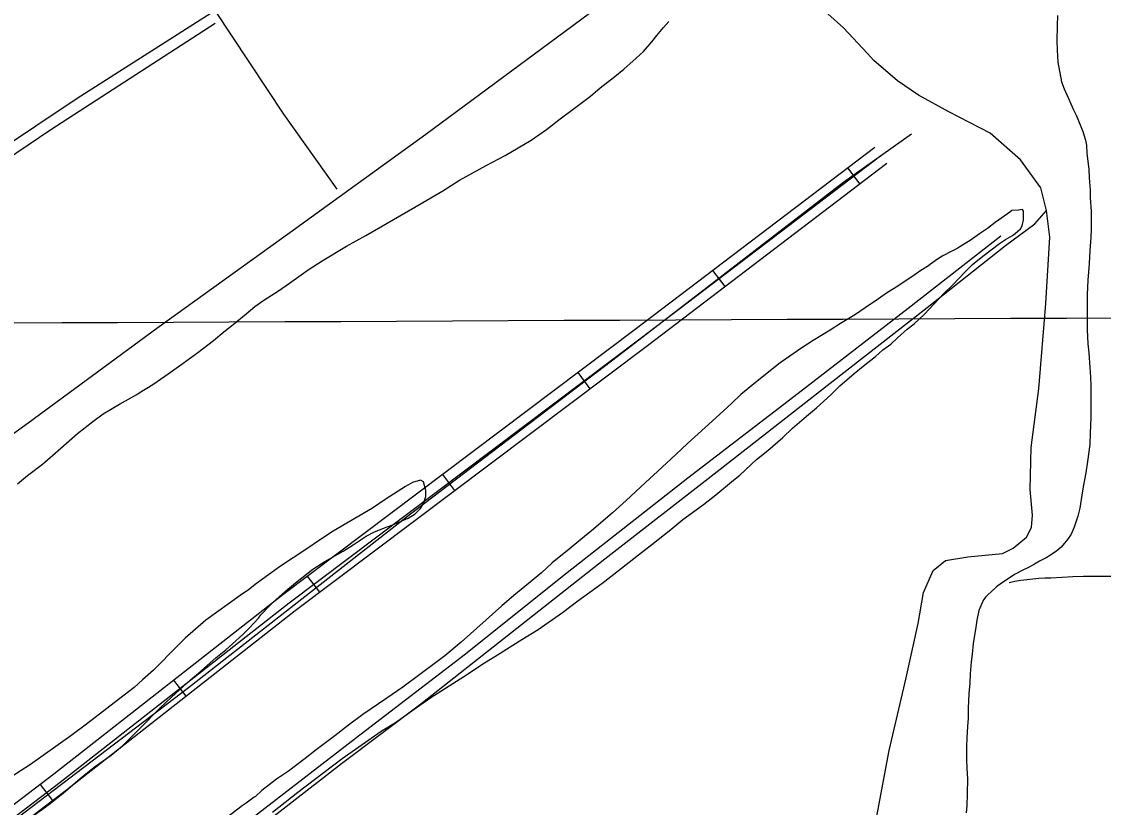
# Model space of a CAD drawing. Extents: x 3419139 to 3457078, y 540382 to 565875.
# Drawn here: x 3445524 to 3447121, y 551211 to 552372 of the extents above; entities that cross this region are included whole.
import ezdxf

# ---------------------------------------------------------------- set-up
doc = ezdxf.new("R2010")
doc.units = 0
for name, color, linetype in [('V-DTCH-CNTR', 7, 'Continuous'), ('V-GRID-MAJR', 7, 'Continuous'), ('V-ROAD-CNTR', 7, 'Continuous'), ('V-SITE-VEGE', 7, 'Continuous'), ('V-TOPO-SHOR', 7, 'Continuous')]:
    doc.layers.add(name, color=color, linetype=linetype)

msp = doc.modelspace()

# ---------------------------------------------------------------- linework, layer by layer
at = {"layer": 'V-DTCH-CNTR'}
for points in [[(3445141.8, 551953.2), (3445270.7, 552034.7), (3445423.6, 552137.5), (3445605.8, 552259.4), (3445809.2, 552388.8), (3445910.8, 552235.5), (3445989.4, 552124.7)], [(3444187.9, 550193.1), (3444525, 550444.6), (3444854.2, 550696.5), (3445164.1, 550930.9), (3445483.4, 551170.4), (3445770.3, 551388.5), (3446098.3, 551645.1), (3446405.3, 551879.1), (3446738.1, 552135.7), (3446838.1, 552206.6)], [(3447275, 551547.4), (3447188.9, 551551.1), (3447172.8, 551551.8), (3447156.6, 551552.3), (3447140.5, 551552.7), (3447124.3, 551552.8), (3447108.2, 551552.7), (3447092.1, 551552.4), (3447075.9, 551551.9), (3447059.8, 551551.1), (3447043.7, 551550.2), (3447034.8, 551549.9), (3447025.9, 551549.4), (3447017, 551548.7), (3447008.2, 551547.7), (3446999.4, 551546.5), (3446990.6, 551545), (3446981.9, 551543.3)]]:
    msp.add_lwpolyline(points, dxfattribs=at)
at = {"layer": 'V-GRID-MAJR'}
msp.add_spline([(3423248.5, 551833.1), (3428523.1, 551854.2), (3433797.7, 551876), (3439072.3, 551898.7), (3444346.9, 551922.1), (3449621.5, 551946.2), (3454896.1, 551971.2)], degree=3, dxfattribs=at)
at = {"layer": 'V-ROAD-CNTR'}
for p, q in [((3446761.9, 552132.2), (3446743.8, 552156.1)), ((3446562.9, 551980.9), (3446544.7, 552004.8)), ((3446363.5, 551830), (3446345.5, 551853.9)), ((3446163.8, 551679.6), (3446145.8, 551703.5)), ((3445964.1, 551529.2), (3445946.1, 551553.2)), ((3445767.1, 551375.8), (3445748.6, 551399.4)), ((3445570.1, 551221.6), (3445551.9, 551245.5))]:
    msp.add_line(p, q, dxfattribs=at)
for points in [[(3446783.6, 552186.4), (3446429.8, 551917.4), (3445909.7, 551525.7), (3445571.6, 551260.5), (3444950.1, 550786.4), (3444277, 550265.9), (3443810, 549903.5), (3443342.9, 549551.1), (3442540.9, 548942.1)], [(3442550, 548930.1), (3443352, 549539.1), (3443819.1, 549891.6), (3444286.2, 550254), (3444959.2, 550774.5), (3445580.8, 551248.6), (3445918.8, 551513.8), (3446438.8, 551905.4), (3446792.6, 552174.4)], [(3446801.7, 552162.5), (3446447.9, 551893.5), (3445928, 551502), (3445590, 551236.8), (3444968.3, 550762.6), (3444295.4, 550242.1), (3443828.2, 549879.7), (3443361, 549527.1), (3442559.1, 548918.2)], [(3444348.5, 550027.2), (3444491.7, 550137.2), (3444627.2, 550241.8), (3444792.4, 550369.6), (3444947.8, 550487.1), (3445082.4, 550592.4), (3445228.5, 550704.9), (3445382.3, 550824), (3445525.2, 550936), (3445707.1, 551074.4), (3445833.2, 551171.9), (3446017.1, 551313.8), (3446179.5, 551438.4), (3446322.8, 551553.1), (3446507.7, 551698.4), (3446670.5, 551823.4), (3446832.9, 551948.8), (3446969.6, 552056.1)]]:
    msp.add_lwpolyline(points, dxfattribs=at)
at = {"layer": 'V-SITE-VEGE'}
for p, q in [((3447053.5, 552381.3), (3447052.8, 552366.8)), ((3446461.8, 552351.7), (3446471.9, 552363.7)), ((3446471.9, 552363.7), (3446479.7, 552372.3)), ((3447052.8, 552366.8), (3447052.5, 552343.9)), ((3446442.1, 552328.4), (3446454.7, 552342.7)), ((3446454.7, 552342.7), (3446461.8, 552351.7)), ((3447052.5, 552343.9), (3447053, 552330.1)), ((3446431.2, 552318.3), (3446442.1, 552328.4)), ((3447053, 552330.1), (3447053.8, 552312.5)), ((3446413.3, 552302.2), (3446431.2, 552318.3)), ((3447053.8, 552312.5), (3447059.5, 552283.3)), ((3446399.9, 552291.3), (3446413.3, 552302.2)), ((3446378.3, 552274.7), (3446399.9, 552291.3)), ((3447059.5, 552283.3), (3447063.3, 552272.9)), ((3446338.3, 552242.8), (3446363.7, 552262.3)), ((3446363.7, 552262.3), (3446378.3, 552274.7)), ((3447063.3, 552272.9), (3447069.7, 552258.7)), ((3447069.7, 552258.7), (3447073.4, 552250.8)), ((3447073.4, 552250.8), (3447077.2, 552241.9)), ((3446319.3, 552228.9), (3446338.3, 552242.8)), ((3447077.2, 552241.9), (3447081.3, 552233.3)), ((3447081.3, 552233.3), (3447091.1, 552209.8)), ((3446298.8, 552213.1), (3446319.3, 552228.9)), ((3446276.4, 552197), (3446298.8, 552213.1)), ((3447091.1, 552209.8), (3447094.9, 552197.4)), ((3447094.9, 552197.4), (3447096.1, 552189.6)), ((3446237.9, 552174.4), (3446276.4, 552197)), ((3447096.1, 552189.6), (3447096.9, 552178)), ((3446209.9, 552159.7), (3446237.9, 552174.4)), ((3447096.9, 552178), (3447099.9, 552154)), ((3446170.7, 552137.9), (3446209.9, 552159.7)), ((3447099.9, 552154), (3447100.4, 552141.7)), ((3446145.7, 552122.5), (3446170.7, 552137.9)), ((3447100.4, 552141.7), (3447101.5, 552123.7)), ((3446104.3, 552098), (3446145.7, 552122.5)), ((3447101.5, 552123.7), (3447101.6, 552111.8)), ((3447101.6, 552111.8), (3447103.1, 552092.3)), ((3446032.2, 552056.6), (3446104.3, 552098)), ((3446982.9, 552090.6), (3446971.3, 552082.3)), ((3446985.9, 552093.2), (3446982.9, 552090.6)), ((3446996, 552093.6), (3446985.9, 552093.2)), ((3447002, 552094.7), (3446996, 552093.6)), ((3447003.5, 552092.5), (3447002, 552094.7)), ((3447003.5, 552079.4), (3447003.5, 552092.5)), ((3447103.1, 552092.3), (3447103.2, 552065.8)), ((3446961.6, 552075.5), (3446950, 552066.5)), ((3446971.3, 552082.3), (3446961.6, 552075.5)), ((3446998.7, 552066.3), (3447001.3, 552070.8)), ((3447001.3, 552070.8), (3447003.5, 552079.4)), ((3446003.4, 552040.8), (3446032.2, 552056.6)), ((3446938.5, 552059), (3446924.3, 552048.8)), ((3446950, 552066.5), (3446938.5, 552059)), ((3446976.7, 552050.5), (3446987.1, 552056.5)), ((3446987.1, 552056.5), (3446990.8, 552059.2)), ((3446990.8, 552059.2), (3446998.7, 552066.3)), ((3447103.2, 552065.8), (3447102.9, 552053.4)), ((3445967.6, 552019), (3446003.4, 552040.8)), ((3446917.2, 552044.7), (3446905.2, 552037.2)), ((3446924.3, 552048.8), (3446917.2, 552044.7)), ((3446943.4, 552025.7), (3446967.7, 552044.5)), ((3446967.7, 552044.5), (3446976.7, 552050.5)), ((3447102.9, 552053.4), (3447101.1, 552034.3)), ((3446884, 552026.3), (3446876.5, 552021.4)), ((3446896.7, 552032.7), (3446884, 552026.3)), ((3446905.2, 552037.2), (3446896.7, 552032.7)), ((3446928.1, 552013.7), (3446943.4, 552025.7)), ((3447101.1, 552034.3), (3447100.4, 552015.2)), ((3445947.1, 552005.5), (3445967.6, 552019)), ((3446863.1, 552011.6), (3446851.9, 552004.8)), ((3446866, 552014.2), (3446863.1, 552011.6)), ((3446876.5, 552021.4), (3446866, 552014.2)), ((3446917, 552002.8), (3446928.1, 552013.7)), ((3447100.4, 552015.2), (3447098.2, 551990.2)), ((3445919.4, 551985.9), (3445947.1, 552005.5)), ((3446843.3, 551998.8), (3446819, 551982.7)), ((3446851.9, 552004.8), (3446843.3, 551998.8)), ((3446899.1, 551983.7), (3446917, 552002.8)), ((3447098.2, 551990.2), (3447097.2, 551969.2)), ((3445881.4, 551960.7), (3445903, 551974.6)), ((3445903, 551974.6), (3445919.4, 551985.9)), ((3446819, 551982.7), (3446801.1, 551971)), ((3446885.6, 551970.5), (3446899.1, 551983.7)), ((3445868.3, 551951.3), (3445881.4, 551960.7)), ((3446789.1, 551962.7), (3446769.4, 551949.6)), ((3446801.1, 551971), (3446789.1, 551962.7)), ((3446857.3, 551940.1), (3446885.6, 551970.5)), ((3447097.2, 551969.2), (3447097.4, 551916.8)), ((3445855.3, 551940.8), (3445868.3, 551951.3)), ((3446769.4, 551949.6), (3446755.2, 551939.8)), ((3445836.2, 551924.7), (3445855.3, 551940.8)), ((3446733.2, 551926.3), (3446717.8, 551916.5)), ((3446755.2, 551939.8), (3446733.2, 551926.3)), ((3446831.6, 551918), (3446841.6, 551925.9)), ((3446841.6, 551925.9), (3446857.3, 551940.1)), ((3445807.1, 551901.4), (3445822.4, 551913.8)), ((3445822.4, 551913.8), (3445836.2, 551924.7)), ((3446717.8, 551916.5), (3446692.8, 551901.1)), ((3446817.4, 551905.2), (3446831.6, 551918)), ((3447097.4, 551916.8), (3447098.5, 551896.3)), ((3445784, 551883.3), (3445807.1, 551901.4)), ((3446692.8, 551901.1), (3446676, 551890.5)), ((3446795.8, 551887.2), (3446807.3, 551895.8)), ((3446807.3, 551895.8), (3446817.4, 551905.2)), ((3447098.5, 551896.3), (3447099.7, 551882.8)), ((3445762.3, 551867.6), (3445784, 551883.3)), ((3446676, 551890.5), (3446651.8, 551873.6)), ((3446784.6, 551877.8), (3446795.8, 551887.2)), ((3447099.7, 551882.8), (3447101.3, 551861.5)), ((3445748.5, 551857.8), (3445762.3, 551867.6)), ((3446643.9, 551868.3), (3446607.4, 551839.4)), ((3446651.8, 551873.6), (3446643.9, 551868.3)), ((3446753.2, 551852.6), (3446766.7, 551863.1)), ((3446766.7, 551863.1), (3446784.6, 551877.8)), ((3445717.6, 551836.4), (3445735.5, 551848.4)), ((3445735.5, 551848.4), (3445748.5, 551857.8)), ((3446732.3, 551834.2), (3446753.2, 551852.6)), ((3447101.3, 551861.5), (3447102.4, 551847.7)), ((3447102.4, 551847.7), (3447102.5, 551833.8)), ((3445697.4, 551823.9), (3445717.6, 551836.4)), ((3446607.4, 551839.4), (3446585.7, 551821.4)), ((3446718.9, 551821.1), (3446732.3, 551834.2)), ((3447102.5, 551833.8), (3447102.9, 551820.3)), ((3445668.6, 551807.4), (3445694, 551821.7)), ((3445694, 551821.7), (3445697.4, 551823.9)), ((3446585.7, 551821.4), (3446571.9, 551808.3)), ((3446697.7, 551801.6), (3446718.9, 551821.1)), ((3447102.9, 551820.3), (3447102.6, 551800.5)), ((3445644.4, 551792.7), (3445668.6, 551807.4)), ((3446571.9, 551808.3), (3446548.8, 551786.9)), ((3446682.7, 551789.5), (3446697.7, 551801.6)), ((3447102.6, 551800.5), (3447102.6, 551787.4)), ((3445629.1, 551781.8), (3445644.4, 551792.7)), ((3446548.8, 551786.9), (3446533.1, 551772.6)), ((3446662.2, 551771.5), (3446682.7, 551789.5)), ((3447102.6, 551787.4), (3447101.6, 551764.2)), ((3445606.3, 551763.8), (3445629.1, 551781.8)), ((3446533.1, 551772.6), (3446507, 551749.3)), ((3446648, 551758), (3446662.2, 551771.5)), ((3445569.4, 551731.5), (3445606.3, 551763.8)), ((3446625.7, 551738.8), (3446648, 551758)), ((3447101.6, 551764.2), (3447101.3, 551747.8)), ((3446507, 551749.3), (3446489.9, 551732.8)), ((3446609.2, 551725.3), (3446625.7, 551738.8)), ((3447101.3, 551747.8), (3447097.6, 551722.3)), ((3445532.4, 551701.8), (3445554.8, 551718.3)), ((3445554.8, 551718.3), (3445569.4, 551731.5)), ((3446489.9, 551732.8), (3446463, 551707.6)), ((3446584.6, 551702.4), (3446609.2, 551725.3)), ((3447097.6, 551722.3), (3447095.4, 551705.9)), ((3446463, 551707.6), (3446445.1, 551691.5)), ((3446574.9, 551694.9), (3446584.6, 551702.4)), ((3447095.4, 551705.9), (3447091.4, 551684.9)), ((3445517.9, 551689.4), (3445532.4, 551701.8)), ((3446101.1, 551691.3), (3446091, 551685.3)), ((3446113.1, 551694.8), (3446101.1, 551691.3)), ((3446117.2, 551692.5), (3446113.1, 551694.8)), ((3446120.6, 551679.8), (3446117.2, 551692.5)), ((3446445.1, 551691.5), (3446416.4, 551664.8)), ((3446549.2, 551673.1), (3446574.9, 551694.9)), ((3446091, 551685.3), (3446062.3, 551667.3)), ((3446117.3, 551660.3), (3446121, 551670.8)), ((3446121, 551670.8), (3446120.6, 551679.8)), ((3446530.9, 551658.8), (3446549.2, 551673.1)), ((3447089.2, 551672.9), (3447086.6, 551653.4)), ((3447091.4, 551684.9), (3447089.2, 551672.9)), ((3446062.3, 551667.3), (3446041.8, 551653.7)), ((3446112.8, 551653.2), (3446117.3, 551660.3)), ((3446416.4, 551664.8), (3446396.3, 551646.8)), ((3446500.3, 551636.7), (3446530.9, 551658.8)), ((3446041.8, 551653.7), (3445983.9, 551619.5)), ((3446070.6, 551628.4), (3446094.9, 551638.9)), ((3446094.9, 551638.9), (3446105, 551645.3)), ((3446105, 551645.3), (3446112.8, 551653.2)), ((3446396.3, 551646.8), (3446368.3, 551622.4)), ((3447083.3, 551641.8), (3447078.1, 551625.4)), ((3447086.6, 551653.4), (3447083.3, 551641.8)), ((3446045.2, 551618.6), (3446063.5, 551625.8)), ((3446063.5, 551625.8), (3446070.6, 551628.4)), ((3446368.3, 551622.4), (3446349.6, 551607)), ((3446482.4, 551622), (3446500.3, 551636.7)), ((3447078.1, 551625.4), (3447073.7, 551615.2)), ((3445966.7, 551608.2), (3445943.6, 551592.4)), ((3445983.9, 551619.5), (3445966.7, 551608.2)), ((3446013.5, 551599.4), (3446032.9, 551612.2)), ((3446032.9, 551612.2), (3446045.2, 551618.6)), ((3446349.6, 551607), (3446332.5, 551593.1)), ((3446454.4, 551599.9), (3446482.4, 551622)), ((3447068.1, 551607), (3447058.8, 551596.1)), ((3447073.7, 551615.2), (3447068.1, 551607)), ((3445943.6, 551592.4), (3445906.2, 551567.6)), ((3445998.6, 551590), (3446013.5, 551599.4)), ((3446332.5, 551593.1), (3446307.1, 551572.8)), ((3446434.6, 551584.5), (3446454.4, 551599.9)), ((3447052.4, 551590.5), (3447043.1, 551584.1)), ((3447058.8, 551596.1), (3447052.4, 551590.5)), ((3445954.1, 551563.3), (3445971.7, 551574.6)), ((3445971.7, 551574.6), (3445998.6, 551590)), ((3446402.9, 551559.3), (3446434.6, 551584.5)), ((3447026.7, 551575.1), (3447019.6, 551570.9)), ((3447036.7, 551580.3), (3447026.7, 551575.1)), ((3447043.1, 551584.1), (3447036.7, 551580.3)), ((3445906.2, 551567.6), (3445870.8, 551542.4)), ((3445931, 551545.3), (3445954.1, 551563.3)), ((3446307.1, 551572.8), (3446291.4, 551558.2)), ((3446380.5, 551542), (3446402.9, 551559.3)), ((3447002.4, 551561.9), (3446990.1, 551555.5)), ((3447009.5, 551565.3), (3447002.4, 551561.9)), ((3447019.6, 551570.9), (3447009.5, 551565.3)), ((3445870.8, 551542.4), (3445858.8, 551533)), ((3445916.8, 551534), (3445931, 551545.3)), ((3446291.4, 551558.2), (3446267.2, 551537.9)), ((3446970.6, 551542.7), (3446963.6, 551537.1)), ((3446982.2, 551549.9), (3446970.6, 551542.7)), ((3446990.1, 551555.5), (3446982.2, 551549.9)), ((3445858.8, 551533), (3445846.5, 551524.4)), ((3445900, 551518.6), (3445916.8, 551534)), ((3446267.2, 551537.9), (3446250.8, 551524.7)), ((3446345.4, 551516.5), (3446380.5, 551542)), ((3446955.4, 551529.9), (3446950.9, 551526.2)), ((3446963.6, 551537.1), (3446955.4, 551529.9)), ((3445846.5, 551524.4), (3445795.8, 551488.3)), ((3445890, 551509.2), (3445900, 551518.6)), ((3446250.8, 551524.7), (3446233.2, 551509.3)), ((3446322.7, 551499.5), (3446345.4, 551516.5)), ((3446944.2, 551518.3), (3446940.1, 551509.3)), ((3446947.5, 551522.4), (3446944.2, 551518.3)), ((3446950.9, 551526.2), (3446947.5, 551522.4)), ((3445873.6, 551491.2), (3445877.3, 551496.1)), ((3445877.3, 551496.1), (3445890, 551509.2)), ((3446233.2, 551509.3), (3446172.8, 551455.7)), ((3446286.8, 551474.4), (3446322.7, 551499.5)), ((3446937.5, 551502.2), (3446934.2, 551488)), ((3446940.1, 551509.3), (3446937.5, 551502.2)), ((3445795.8, 551488.3), (3445765.2, 551461.3)), ((3445860.5, 551476.9), (3445873.6, 551491.2)), ((3446934.2, 551488), (3446932.7, 551477.5)), ((3445835.5, 551452.9), (3445850.5, 551466.8)), ((3445850.5, 551466.8), (3445860.5, 551476.9)), ((3446262.6, 551459.7), (3446286.8, 551474.4)), ((3446932.7, 551477.5), (3446929, 551453.5)), ((3445754.7, 551450.4), (3445743.6, 551439.9)), ((3445765.2, 551461.3), (3445754.7, 551450.4)), ((3445825.5, 551444.3), (3445835.5, 551452.9)), ((3446172.8, 551455.7), (3446148.6, 551435.4)), ((3446226.7, 551436.8), (3446262.6, 551459.7)), ((3446929, 551453.5), (3446927.6, 551437.8)), ((3445743.6, 551439.9), (3445729, 551424.5)), ((3445785.2, 551409.7), (3445810.9, 551432.6)), ((3445810.9, 551432.6), (3445825.5, 551444.3)), ((3446148.6, 551435.4), (3446137, 551426.4)), ((3446203.6, 551422.8), (3446226.7, 551436.8)), ((3446927.6, 551437.8), (3446926.1, 551426.6)), ((3445729, 551424.5), (3445718.9, 551414.4)), ((3446137, 551426.4), (3446086.6, 551389.1)), ((3446182.3, 551408.5), (3446203.6, 551422.8)), ((3446926.1, 551426.6), (3446924.3, 551409)), ((3445702.5, 551399.7), (3445690.2, 551388.5)), ((3445718.9, 551414.4), (3445702.5, 551399.7)), ((3445745.3, 551374.4), (3445773.2, 551400)), ((3445773.2, 551400), (3445785.2, 551409.7)), ((3446160.7, 551394.3), (3446182.3, 551408.5)), ((3446924.3, 551409), (3446924, 551395.2)), ((3445690.2, 551388.5), (3445667.1, 551370.8)), ((3446086.6, 551389.1), (3446063.1, 551372.6)), ((3446128.2, 551373.6), (3446160.7, 551394.3)), ((3446924, 551395.2), (3446922.6, 551379.8)), ((3445667.1, 551370.8), (3445649.6, 551357.7)), ((3445728.5, 551358.3), (3445745.3, 551374.4)), ((3446063.1, 551372.6), (3446027.6, 551348.6)), ((3446106.9, 551358.9), (3446128.2, 551373.6)), ((3446922.6, 551379.8), (3446921.5, 551357.7)), ((3445649.6, 551357.7), (3445619.7, 551334.4)), ((3445699, 551328.6), (3445728.5, 551358.3)), ((3446075.9, 551337.1), (3446106.9, 551358.9)), ((3446921.5, 551357.7), (3446921.5, 551343.5)), ((3446027.6, 551348.6), (3446006.4, 551332.8)), ((3446055, 551324), (3446075.9, 551337.1)), ((3446921.5, 551343.5), (3446920.8, 551330.8)), ((3445619.7, 551334.4), (3445596.6, 551317.1)), ((3445672.2, 551302), (3445692.7, 551321.9)), ((3445692.7, 551321.9), (3445699, 551328.6)), ((3446006.4, 551332.8), (3445986.6, 551317.4)), ((3446021.8, 551301), (3446055, 551324)), ((3446920.8, 551330.8), (3446919.4, 551314.3)), ((3445596.6, 551317.1), (3445536.8, 551274.6)), ((3445986.6, 551317.4), (3445959, 551296.7)), ((3446919.4, 551314.3), (3446919.1, 551301.6)), ((3445631.1, 551270.8), (3445656.1, 551288.8)), ((3445656.1, 551288.8), (3445672.2, 551302)), ((3445959, 551296.7), (3445942.6, 551283.9)), ((3445997.2, 551283.7), (3446021.8, 551301)), ((3446919.1, 551301.6), (3446919.1, 551282.2)), ((3445536.8, 551274.6), (3445501, 551251.7)), ((3445942.6, 551283.9), (3445917.9, 551265.1)), ((3445931.9, 551233.8), (3445997.2, 551283.7)), ((3446919.1, 551282.2), (3446919.5, 551269.4)), ((3445585.2, 551232.5), (3445613.6, 551256.9)), ((3445613.6, 551256.9), (3445631.1, 551270.8)), ((3445917.9, 551265.1), (3445900.4, 551253.1)), ((3446919.5, 551269.4), (3446920.4, 551253.4)), ((3445900.4, 551253.1), (3445878.4, 551236.2)), ((3446920.4, 551245.9), (3446920, 551239.9)), ((3446920, 551239.9), (3446920.1, 551230.9)), ((3446920.4, 551253.4), (3446920.4, 551245.9)), ((3445564, 551215.6), (3445585.2, 551232.5)), ((3445867.5, 551226.8), (3445855.6, 551217.8)), ((3445869.4, 551227.6), (3445867.5, 551226.8)), ((3445878.4, 551236.2), (3445869.4, 551227.6)), ((3445894.2, 551204.5), (3445931.9, 551233.8)), ((3446920.1, 551230.9), (3446919.4, 551214.4)), ((3445530, 551191.2), (3445564, 551215.6)), ((3445849.6, 551213.7), (3445820.2, 551191.1)), ((3445855.6, 551217.8), (3445849.6, 551213.7)), ((3446919.4, 551214.4), (3446918.6, 551203.2))]:
    msp.add_line(p, q, dxfattribs=at)
at = {"layer": 'V-TOPO-SHOR'}
for points in [[(3445359.7, 551653.9), (3445533.7, 551779.6), (3445723.5, 551919.5), (3445920, 552060.7), (3446120.7, 552206.2), (3446326.3, 552358.4), (3446487.3, 552478.1), (3446559.7, 552529.3), (3446615.2, 552577.5)], [(3446804.7, 551295.4), (3446829.8, 551402.7), (3446847.8, 551482.9), (3446855.6, 551529), (3446869.7, 551561.6), (3446888, 551576), (3446921.3, 551581.6), (3446972.1, 551586.6), (3446988, 551594.6), (3447007.8, 551610.5), (3447014.9, 551624.8), (3447016.4, 551643.1), (3447013.1, 551681.2), (3447014.5, 551743.2), (3447026.1, 551829.8), (3447036, 551956), (3447042, 552053.7), (3447037.1, 552093.4), (3447029.1, 552126.8), (3446998.8, 552168), (3446954.2, 552207.5), (3446892.9, 552239.1), (3446848.4, 552263.5), (3446817.3, 552284.9), (3446782.3, 552314.9), (3446772.7, 552325.2), (3446737.7, 552363.2), (3446714.6, 552383.8)], [(3445165, 551940.2), (3445170.1, 551942.2), (3445191.4, 551956.1), (3445362.6, 552075.1), (3445567, 552213.1), (3445809.6, 552370.2)], [(3444348.7, 549996), (3444478, 550098.3), (3444604.6, 550194.7), (3444753.6, 550308.6), (3444902.3, 550426), (3445072.4, 550557.4), (3445236.9, 550685.6), (3445390.7, 550803.5), (3445540.5, 550924.1), (3445689.2, 551036.4), (3445837.5, 551152.6), (3445996.5, 551276.4), (3446113.5, 551364.4), (3446246, 551468.7), (3446385.2, 551578.6), (3446550.9, 551707.6), (3446717.7, 551838.2), (3446860.9, 551950.1), (3446976.7, 552041.6), (3447019.8, 552073.5), (3447037.1, 552093.4)], [(3446775.1, 551135.7), (3446804.7, 551295.4)]]:
    msp.add_lwpolyline(points, dxfattribs=at)

doc.saveas('drawing.dxf')
